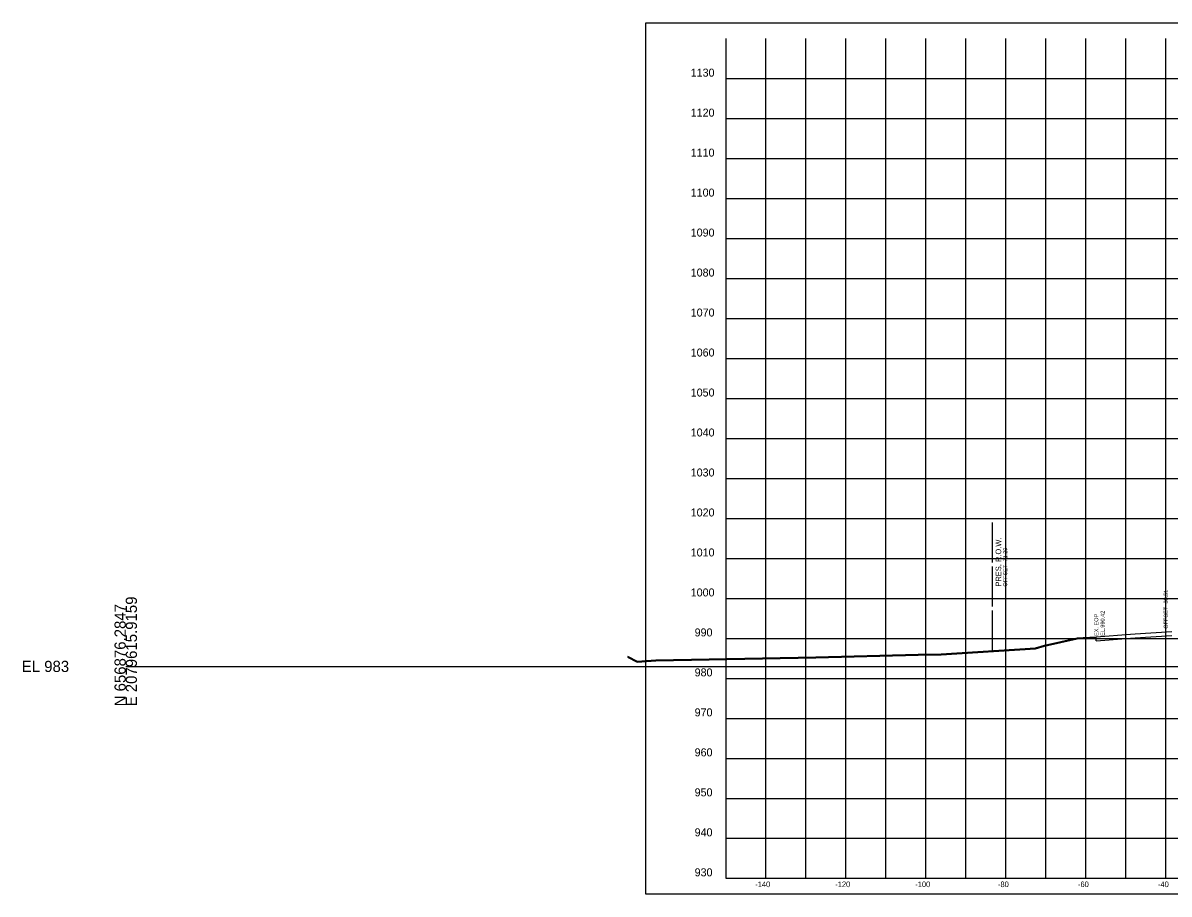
# Model space of a CAD drawing. Extents: x 1131015 to 1136271, y 133453 to 174329.
# Drawn here: x 1131014.8 to 1131301.3, y 171610.7 to 171828.6 of the extents above; entities that cross this region are included whole.
import ezdxf

# ---------------------------------------------------------------- set-up
doc = ezdxf.new("R2010")
doc.units = 0
for name, color, linetype in [('DESIGN - SHEET - Corner Text', 7, 'Continuous'), ('DESIGN - SHEET - Light Grid', 7, 'Continuous'), ('DESIGN - SHEET - Linework', 7, 'Continuous'), ('DESIGN - SHEET - Plot Shape', 7, 'Continuous'), ('DESIGN - TYPICAL - Slope Tie Text', 7, 'Continuous'), ('SURVEY - GROUND - Bottom of Topsoil Layer', 7, 'Continuous'), ('SURVEY - GROUND - Existing Pavement Layer', 7, 'Continuous'), ('SURVEY - GROUND - Existing Pavement Text', 7, 'Continuous'), ('SURVEY - GROUND - Top of Ground', 7, 'Continuous'), ('SURVEY - PROPERTY - ROW Lines', 7, 'Continuous'), ('SURVEY - PROPERTY - ROW Lines Text', 7, 'Continuous')]:
    doc.layers.add(name, color=color, linetype=linetype)

msp = doc.modelspace()

# ---------------------------------------------------------------- linework, layer by layer
at = {"layer": 'DESIGN - SHEET - Light Grid'}
msp.add_line((1131040.46, 171667.66), (1131340.46, 171667.66), dxfattribs=at)
at = {"layer": 'DESIGN - SHEET - Linework'}
for p, q in [((1131200.46, 171614.66), (1131200.46, 171824.66)), ((1131210.46, 171614.66), (1131210.46, 171824.66)), ((1131220.46, 171614.66), (1131220.46, 171824.66)), ((1131230.46, 171614.66), (1131230.46, 171824.66)), ((1131240.46, 171614.66), (1131240.46, 171824.66)), ((1131250.46, 171614.66), (1131250.46, 171824.66)), ((1131260.46, 171614.66), (1131260.46, 171824.66)), ((1131270.46, 171614.66), (1131270.46, 171824.66)), ((1131280.46, 171614.66), (1131280.46, 171824.66)), ((1131290.46, 171614.66), (1131290.46, 171824.66)), ((1131300.46, 171614.66), (1131300.46, 171824.66)), ((1131190.46, 171814.66), (1131490.46, 171814.66)), ((1131190.46, 171804.66), (1131490.46, 171804.66)), ((1131190.46, 171794.66), (1131490.46, 171794.66)), ((1131190.46, 171784.66), (1131490.46, 171784.66)), ((1131190.46, 171774.66), (1131490.46, 171774.66)), ((1131190.46, 171764.66), (1131490.46, 171764.66)), ((1131190.46, 171754.66), (1131490.46, 171754.66)), ((1131190.46, 171744.66), (1131490.46, 171744.66)), ((1131190.46, 171734.66), (1131490.46, 171734.66)), ((1131190.46, 171724.66), (1131490.46, 171724.66)), ((1131190.46, 171714.66), (1131490.46, 171714.66)), ((1131190.46, 171704.66), (1131490.46, 171704.66)), ((1131190.46, 171694.66), (1131490.46, 171694.66)), ((1131190.46, 171684.66), (1131490.46, 171684.66)), ((1131190.46, 171674.66), (1131490.46, 171674.66)), ((1131190.46, 171664.66), (1131490.46, 171664.66)), ((1131190.46, 171654.66), (1131490.46, 171654.66)), ((1131190.46, 171644.66), (1131490.46, 171644.66)), ((1131190.46, 171634.66), (1131490.46, 171634.66)), ((1131190.46, 171624.66), (1131490.46, 171624.66))]:
    msp.add_line(p, q, dxfattribs=at)
msp.add_lwpolyline([(1131190.46, 171824.66), (1131190.46, 171614.66), (1131490.46, 171614.66), (1131490.46, 171824.66)], dxfattribs=at)
at = {"layer": 'DESIGN - SHEET - Plot Shape'}
msp.add_lwpolyline([(1131170.46, 171828.6), (1131510.46, 171828.6), (1131510.46, 171610.72), (1131170.46, 171610.72)], close=True, dxfattribs=at)
at = {"layer": 'SURVEY - GROUND - Bottom of Topsoil Layer'}
for p, q in [((1131270.13, 171672.69), (1131278.34, 171674.52)), ((1131278.34, 171674.52), (1131279.8, 171674.6)), ((1131279.8, 171674.6), (1131283.08, 171674.83)), ((1131283.08, 171674.83), (1131283.08, 171675.08)), ((1131244.28, 171670.59), (1131267.91, 171672.02)), ((1131267.91, 171672.02), (1131270.13, 171672.69)), ((1131165.93, 171669.99), (1131168.28, 171668.76)), ((1131168.28, 171668.76), (1131172.95, 171669.09)), ((1131172.95, 171669.09), (1131212.95, 171669.84)), ((1131212.95, 171669.84), (1131238.59, 171670.46)), ((1131238.59, 171670.46), (1131244.28, 171670.59))]:
    msp.add_line(p, q, dxfattribs=at)
at = {"layer": 'SURVEY - GROUND - Existing Pavement Layer'}
for p, q in [((1131283.08, 171674.08), (1131283.08, 171675.08)), ((1131283.08, 171674.08), (1131291.61, 171674.71)), ((1131291.61, 171674.71), (1131292.77, 171674.81)), ((1131292.77, 171674.81), (1131301.95, 171675.35))]:
    msp.add_line(p, q, dxfattribs=at)
at = {"layer": 'SURVEY - GROUND - Top of Ground'}
for p, q in [((1131270.13, 171672.94), (1131278.34, 171674.77)), ((1131278.34, 171674.77), (1131279.8, 171674.85)), ((1131279.8, 171674.85), (1131283.08, 171675.08)), ((1131283.08, 171675.08), (1131291.61, 171675.71)), ((1131291.61, 171675.71), (1131292.77, 171675.81)), ((1131292.77, 171675.81), (1131301.95, 171676.35)), ((1131244.28, 171670.84), (1131267.91, 171672.27)), ((1131267.91, 171672.27), (1131270.13, 171672.94)), ((1131165.93, 171670.24), (1131168.28, 171669.01)), ((1131168.28, 171669.01), (1131172.95, 171669.34)), ((1131172.95, 171669.34), (1131212.95, 171670.09)), ((1131212.95, 171670.09), (1131238.59, 171670.71)), ((1131238.59, 171670.71), (1131244.28, 171670.84))]:
    msp.add_line(p, q, dxfattribs=at)
at = {"layer": 'SURVEY - PROPERTY - ROW Lines'}
for p, q in [((1131257.16, 171693.62), (1131257.16, 171703.62)), ((1131257.16, 171682.62), (1131257.16, 171692.62)), ((1131257.16, 171671.62), (1131257.16, 171681.62))]:
    msp.add_line(p, q, dxfattribs=at)

# ---------------------------------------------------------------- texts
at = {"layer": 'DESIGN - SHEET - Corner Text'}
for s, height, p in [('1130', 2, (1131181.7, 171815.16)), ('1120', 2, (1131181.7, 171805.16)), ('1110', 2, (1131181.7, 171795.16)), ('1100', 2, (1131181.7, 171785.16)), ('1090', 2, (1131181.7, 171775.16)), ('1080', 2, (1131181.7, 171765.16)), ('1070', 2, (1131181.7, 171755.16)), ('1060', 2, (1131181.7, 171745.16)), ('1050', 2, (1131181.7, 171735.16)), ('1040', 2, (1131181.7, 171725.16)), ('1030', 2, (1131181.7, 171715.16)), ('1020', 2, (1131181.7, 171705.16)), ('1010', 2, (1131181.7, 171695.16)), ('1000', 2, (1131181.7, 171685.16)), ('990', 2, (1131182.68, 171675.16)), ('980', 2, (1131182.68, 171665.16)), ('970', 2, (1131182.68, 171655.16)), ('960', 2, (1131182.68, 171645.16)), ('950', 2, (1131182.68, 171635.16)), ('940', 2, (1131182.68, 171625.16)), ('930', 2, (1131182.68, 171615.16)), ('-140', 1.4, (1131197.83, 171612.46)), ('-120', 1.4, (1131217.83, 171612.46)), ('-100', 1.4, (1131237.83, 171612.46)), ('-80', 1.4, (1131258.51, 171612.46)), ('-60', 1.4, (1131278.51, 171612.46)), ('-40', 1.4, (1131298.51, 171612.46))]:
    msp.add_text(s, height=height, dxfattribs=at).set_placement(p)
at = {"layer": 'DESIGN - SHEET - Light Grid'}
for s, p in [('E 2079615.9159', (1131043.26, 171657.66)), ('N 656876.2847', (1131040.46, 171657.66))]:
    msp.add_text(s, height=2.8, rotation=90, dxfattribs=at).set_placement(p)
msp.add_text('EL 983', height=2.8, dxfattribs=at).set_placement((1131014.46, 171666.26))
at = {"layer": 'DESIGN - TYPICAL - Slope Tie Text'}
msp.add_text('OFFSET -38.51', height=1, rotation=90, dxfattribs=at).set_placement((1131300.95, 171677.1))
at = {"layer": 'SURVEY - GROUND - Existing Pavement Text'}
for s, p in [('EX. EOP', (1131283.58, 171675.28)), ('EL.990.42', (1131285.16, 171675.28))]:
    msp.add_text(s, height=1, rotation=90, dxfattribs=at).set_placement(p)
at = {"layer": 'SURVEY - PROPERTY - ROW Lines Text'}
for s, height, p in [('PRES. R.O.W.', 1.4, (1131259.31, 171687.62)), ('OFFSET -71.29', 1, (1131260.81, 171687.62))]:
    msp.add_text(s, height=height, rotation=90, dxfattribs=at).set_placement(p)

doc.saveas('drawing.dxf')
